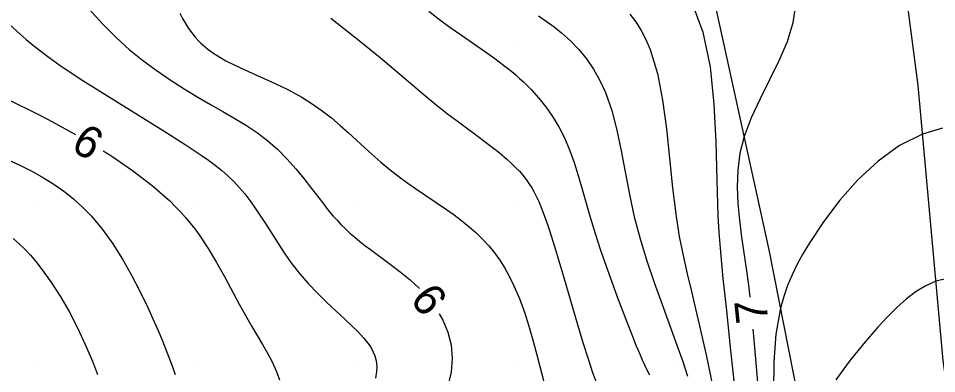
# Model space of a CAD drawing. Extents: x 2602990 to 2605851, y 618069 to 619180.
# Drawn here: x 2603528.9 to 2603586.2, y 618419.6 to 618441.7 of the extents above; entities that cross this region are included whole.
import ezdxf

# ---------------------------------------------------------------- set-up
doc = ezdxf.new("R2010")
doc.units = 0
for name, color, linetype in [('DTM Contours Major', 7, 'Continuous'), ('DTM Contours Minor', 7, 'Continuous'), ('DTM Contours Minor Text', 7, 'Continuous'), ('Exist DTM Crownline', 7, 'Continuous'), ('Exist DTM QL2 LIDAR Elevation Point', 7, 'Continuous'), ('Exist Roads EOP', 7, 'Continuous'), ('PH Exist DTM Breakline', 7, 'Continuous')]:
    doc.layers.add(name, color=color, linetype=linetype)

msp = doc.modelspace()

# ---------------------------------------------------------------- linework, layer by layer
at = {"layer": 'DTM Contours Major'}
msp.add_lwpolyline([(2603561.349, 618441.875), (2603561.846, 618441.538), (2603562.329, 618441.185), (2603562.796, 618440.813), (2603563.349, 618440.315), (2603563.87, 618439.774), (2603564.354, 618439.185), (2603564.796, 618438.544), (2603565.193, 618437.847), (2603565.54, 618437.089), (2603565.93, 618435.962), (2603566.247, 618434.739), (2603566.519, 618433.442), (2603567.04, 618430.72), (2603567.343, 618429.34), (2603567.709, 618427.956), (2603568.127, 618426.591), (2603568.58, 618425.246), (2603569.054, 618423.923), (2603570, 618421.342), (2603570.342, 618420.378), (2603570.674, 618419.411)], dxfattribs=at)
at = {"layer": 'DTM Contours Minor'}
for points in [[(2603570.917, 618442.762), (2603571.627, 618440.853), (2603572.071, 618438.691), (2603572.318, 618436.371), (2603572.437, 618433.987), (2603572.497, 618431.635), (2603572.568, 618429.408), (2603572.626, 618428.372), (2603572.701, 618427.381), (2603572.787, 618426.426), (2603572.881, 618425.498), (2603573.077, 618423.683), (2603573.355, 618421.005), (2603573.497, 618419.672), (2603573.65, 618418.349)], [(2603577.424, 618442.708), (2603577.245, 618441.422), (2603576.882, 618440.245), (2603576.378, 618439.061), (2603575.796, 618437.876), (2603575.198, 618436.693), (2603574.648, 618435.518), (2603574.208, 618434.355), (2603573.943, 618433.299), (2603573.801, 618432.253), (2603573.763, 618431.212), (2603573.804, 618430.172), (2603573.905, 618429.127), (2603574.043, 618428.073), (2603574.327, 618426.108), (2603574.466, 618425.067), (2603574.548, 618424.329)], [(2603533.288, 618442.277), (2603534.121, 618441.362), (2603534.998, 618440.49), (2603535.801, 618439.776), (2603536.632, 618439.105), (2603537.483, 618438.475), (2603538.349, 618437.882), (2603539.222, 618437.325), (2603540.094, 618436.8), (2603540.878, 618436.349), (2603541.648, 618435.912), (2603542.398, 618435.477), (2603543.12, 618435.035), (2603543.807, 618434.574), (2603544.451, 618434.085), (2603545.081, 618433.529), (2603545.661, 618432.94), (2603546.2, 618432.333), (2603546.703, 618431.719), (2603547.178, 618431.11), (2603547.86, 618430.224), (2603548.087, 618429.935), (2603548.315, 618429.655), (2603548.546, 618429.383), (2603548.782, 618429.118), (2603549.025, 618428.861), (2603549.3, 618428.589), (2603549.587, 618428.324), (2603549.886, 618428.064), (2603550.198, 618427.806), (2603550.522, 618427.55), (2603550.861, 618427.293), (2603552.095, 618426.39), (2603552.73, 618425.909), (2603553.352, 618425.399), (2603553.93, 618424.864)], [(2603538.963, 618442.031), (2603539.133, 618441.697), (2603539.312, 618441.382), (2603539.501, 618441.086), (2603539.701, 618440.808), (2603539.914, 618440.545), (2603540.142, 618440.298), (2603540.276, 618440.167), (2603540.415, 618440.04), (2603540.56, 618439.916), (2603540.709, 618439.797), (2603540.864, 618439.68), (2603541.025, 618439.567), (2603541.842, 618439.072), (2603542.747, 618438.617), (2603543.707, 618438.182), (2603544.688, 618437.748), (2603545.658, 618437.294), (2603546.582, 618436.8), (2603547.233, 618436.391), (2603547.846, 618435.955), (2603548.424, 618435.5), (2603548.974, 618435.034), (2603549.502, 618434.564), (2603550.769, 618433.405), (2603551.144, 618433.07), (2603551.519, 618432.744), (2603551.897, 618432.426), (2603552.281, 618432.117), (2603552.74, 618431.767), (2603553.207, 618431.427), (2603553.681, 618431.095), (2603555.606, 618429.791), (2603556.084, 618429.455), (2603556.553, 618429.106), (2603557.01, 618428.742), (2603557.451, 618428.357), (2603557.872, 618427.946), (2603558.248, 618427.534), (2603558.604, 618427.095), (2603558.939, 618426.627), (2603559.255, 618426.131), (2603559.55, 618425.603), (2603559.827, 618425.044), (2603560.167, 618424.246), (2603560.479, 618423.398), (2603560.765, 618422.509), (2603561.033, 618421.588), (2603561.286, 618420.643), (2603561.809, 618418.569)], [(2603554.515, 618442.153), (2603555.173, 618441.644), (2603555.832, 618441.163), (2603556.481, 618440.706), (2603558.045, 618439.624), (2603558.634, 618439.203), (2603559.178, 618438.796), (2603559.433, 618438.598), (2603559.685, 618438.396), (2603559.934, 618438.187), (2603560.18, 618437.971), (2603560.425, 618437.746), (2603560.903, 618437.273), (2603561.369, 618436.759), (2603561.816, 618436.202), (2603562.238, 618435.602), (2603562.629, 618434.958), (2603562.982, 618434.267), (2603563.297, 618433.521), (2603563.578, 618432.734), (2603563.836, 618431.912), (2603564.082, 618431.063), (2603564.326, 618430.193), (2603564.581, 618429.311), (2603564.896, 618428.287), (2603565.232, 618427.267), (2603565.579, 618426.261), (2603565.931, 618425.283), (2603566.279, 618424.342), (2603566.832, 618422.884), (2603567.245, 618421.828), (2603567.444, 618421.338), (2603567.639, 618420.872), (2603567.833, 618420.429), (2603567.981, 618420.104), (2603568.131, 618419.79), (2603568.284, 618419.483)], [(2603567.056, 618441.981), (2603567.429, 618441.488), (2603567.765, 618440.958), (2603568.066, 618440.386), (2603568.33, 618439.77), (2603568.786, 618438.275), (2603569.111, 618436.609), (2603569.348, 618434.827), (2603569.539, 618432.987), (2603569.725, 618431.143), (2603569.947, 618429.354), (2603570.151, 618428.116), (2603570.385, 618426.93), (2603570.64, 618425.787), (2603570.905, 618424.68), (2603571.17, 618423.603), (2603571.423, 618422.547), (2603571.63, 618421.635), (2603571.826, 618420.729), (2603572.398, 618418.001)], [(2603528.296, 618441.359), (2603528.981, 618440.724), (2603529.358, 618440.395), (2603529.839, 618439.996), (2603530.354, 618439.594), (2603530.794, 618439.269), (2603531.496, 618438.775), (2603531.744, 618438.606), (2603532.907, 618437.84), (2603534.17, 618437.039), (2603538.089, 618434.607), (2603539.285, 618433.85), (2603539.799, 618433.516), (2603540.285, 618433.19), (2603540.744, 618432.869), (2603541.175, 618432.548), (2603541.58, 618432.224), (2603541.959, 618431.892), (2603542.333, 618431.53), (2603542.682, 618431.154), (2603543.011, 618430.765), (2603543.325, 618430.362), (2603543.627, 618429.943), (2603543.922, 618429.51), (2603544.31, 618428.911), (2603545.098, 618427.666), (2603545.514, 618427.037), (2603545.953, 618426.415), (2603546.424, 618425.808), (2603546.974, 618425.175), (2603547.553, 618424.572), (2603548.141, 618423.997), (2603549.279, 618422.936), (2603549.794, 618422.451), (2603550.027, 618422.222), (2603550.243, 618422), (2603550.443, 618421.781), (2603550.623, 618421.564), (2603550.784, 618421.349), (2603550.922, 618421.132), (2603551.04, 618420.908), (2603551.133, 618420.679), (2603551.2, 618420.445), (2603551.242, 618420.204), (2603551.256, 618419.954), (2603551.243, 618419.694), (2603551.172, 618419.278)], [(2603548.398, 618441.732), (2603550.263, 618440.254), (2603551.058, 618439.607), (2603551.465, 618439.269), (2603553.501, 618437.541), (2603554.216, 618436.941), (2603554.943, 618436.346), (2603555.678, 618435.765), (2603556.353, 618435.253), (2603557.671, 618434.28), (2603558.292, 618433.814), (2603558.873, 618433.359), (2603559.405, 618432.913), (2603559.676, 618432.667), (2603559.928, 618432.422), (2603560.163, 618432.175), (2603560.381, 618431.927), (2603560.581, 618431.674), (2603560.766, 618431.415), (2603560.937, 618431.146), (2603561.095, 618430.869), (2603561.241, 618430.582), (2603561.378, 618430.284), (2603561.51, 618429.974), (2603561.636, 618429.651), (2603561.78, 618429.261), (2603561.923, 618428.851), (2603562.066, 618428.419), (2603562.358, 618427.488), (2603562.809, 618425.967), (2603563.452, 618423.758), (2603563.788, 618422.621), (2603564.13, 618421.499), (2603564.475, 618420.417), (2603564.742, 618419.629), (2603565.017, 618418.883)], [(2603528.248, 618436.649), (2603530.086, 618435.732), (2603530.742, 618435.397), (2603532.035, 618434.705), (2603532.447, 618434.469)], [(2603586.588, 618434.868), (2603585.337, 618434.491), (2603583.913, 618433.779), (2603582.572, 618432.816), (2603581.324, 618431.662), (2603580.182, 618430.38), (2603579.157, 618429.03), (2603578.261, 618427.674), (2603577.872, 618427.022), (2603577.518, 618426.375), (2603577.2, 618425.722), (2603576.92, 618425.056), (2603576.679, 618424.366), (2603576.478, 618423.644), (2603576.189, 618422.028), (2603576.052, 618420.29), (2603576.04, 618418.489)], [(2603534.166, 618433.447), (2603534.71, 618433.11), (2603536.01, 618432.225), (2603537.231, 618431.296), (2603538.33, 618430.331), (2603538.676, 618429.989), (2603539.004, 618429.644), (2603539.316, 618429.294), (2603539.612, 618428.94), (2603539.894, 618428.58), (2603540.163, 618428.215), (2603540.734, 618427.367), (2603541.259, 618426.499), (2603541.75, 618425.623), (2603542.671, 618423.9), (2603543.124, 618423.079), (2603543.462, 618422.497), (2603544.123, 618421.382), (2603544.432, 618420.835), (2603544.717, 618420.289), (2603544.971, 618419.735), (2603545.188, 618419.167)], [(2603528.053, 618432.967), (2603528.92, 618432.574), (2603529.762, 618432.153), (2603530.436, 618431.775), (2603531.086, 618431.368), (2603531.712, 618430.927), (2603532.313, 618430.449), (2603532.888, 618429.931), (2603533.436, 618429.368), (2603534.127, 618428.541), (2603534.773, 618427.645), (2603535.375, 618426.694), (2603535.938, 618425.705), (2603536.464, 618424.694), (2603536.957, 618423.676), (2603537.278, 618422.981), (2603537.585, 618422.289), (2603537.878, 618421.597), (2603538.158, 618420.905), (2603538.423, 618420.21), (2603538.674, 618419.511)], [(2603528.553, 618427.986), (2603528.918, 618427.661), (2603529.274, 618427.313), (2603529.624, 618426.94), (2603529.969, 618426.542), (2603530.308, 618426.117), (2603530.906, 618425.289), (2603531.486, 618424.387), (2603532.041, 618423.426), (2603532.566, 618422.42), (2603533.053, 618421.384), (2603533.498, 618420.333), (2603533.816, 618419.496)], [(2603586.978, 618425.516), (2603586.173, 618425.317), (2603585.548, 618425.042), (2603584.94, 618424.673), (2603584.341, 618424.219), (2603583.748, 618423.691), (2603583.155, 618423.1), (2603582.556, 618422.455), (2603581.656, 618421.424), (2603580.768, 618420.323), (2603579.927, 618419.175)], [(2603555.158, 618423.294), (2603555.385, 618422.901), (2603555.696, 618422.149), (2603555.896, 618421.353), (2603555.973, 618420.518), (2603555.911, 618419.644), (2603555.595, 618418.386)], [(2603574.75, 618422.339), (2603574.813, 618421.664), (2603575.117, 618418.063)]]:
    msp.add_lwpolyline(points, dxfattribs=at)
at = {"layer": 'Exist DTM Crownline'}
msp.add_spline([(2603233.488, 618380.754), (2603285.185, 618400.095), (2603335.457, 618418.629), (2603390.812, 618439.069), (2603440.087, 618457.325), (2603493.996, 618477.231), (2603542.655, 618495.301), (2603600.808, 618516.867), (2603653.659, 618536.362), (2603706.222, 618555.742), (2603764.811, 618577.593), (2603823.52, 618599.847), (2603878.564, 618620.56), (2603937.951, 618643.078), (2603997.369, 618665.789), (2604036.209, 618680.665), (2604055.311, 618688.017)], degree=3, dxfattribs=at)
at = {"layer": 'Exist DTM QL2 LIDAR Elevation Point'}
for p, q in [((2603530, 618440), (2603530, 618440)), ((2603540, 618440), (2603540, 618440)), ((2603550, 618440), (2603550, 618440)), ((2603560, 618440), (2603560, 618440)), ((2603530, 618430), (2603530, 618430)), ((2603540, 618430), (2603540, 618430)), ((2603550, 618430), (2603550, 618430)), ((2603560, 618430), (2603560, 618430)), ((2603530, 618420), (2603530, 618420)), ((2603540, 618420), (2603540, 618420)), ((2603550, 618420), (2603550, 618420)), ((2603560, 618420), (2603560, 618420)), ((2603570, 618420), (2603570, 618420))]:
    msp.add_line(p, q, dxfattribs=at)
at = {"layer": 'Exist Roads EOP'}
for points in [[(2603230.17, 618389.98), (2603282.929, 618409.597), (2603332.773, 618427.868), (2603388.167, 618448.413), (2603437.203, 618466.721), (2603490.778, 618486.527), (2603539.039, 618504.558), (2603597.451, 618526.156), (2603651.053, 618545.972), (2603705.208, 618566.084), (2603762.02, 618587.183), (2603820.334, 618609.162), (2603876.341, 618629.99), (2603934.909, 618652.28), (2603996.409, 618675.568), (2604033.216, 618689.957), (2604052.01, 618697.199)], [(2604034.633, 618668.486), (2603984.89, 618650.123), (2603936.767, 618631.654), (2603888.195, 618613.335), (2603837.766, 618594.258), (2603782.918, 618573.705), (2603731.939, 618554.39), (2603671.126, 618532.171), (2603621.822, 618514.106), (2603561.545, 618491.877), (2603506.421, 618471.293), (2603452.163, 618451.33), (2603398.364, 618431.316), (2603341.431, 618410.355), (2603281.65, 618388.199), (2603223.033, 618366.475), (2603185.717, 618352.612)]]:
    msp.add_spline(points, degree=3, dxfattribs=at)
at = {"layer": 'PH Exist DTM Breakline'}
for points in [[(2603647.558, 618277.902), (2603645.633, 618288.54), (2603638.855, 618288.463), (2603629.219, 618289.775), (2603621.202, 618292.909), (2603616.633, 618295.645), (2603613.321, 618298.45), (2603608.43, 618305.501), (2603600.992, 618339.419), (2603588.463, 618407.61), (2603586.623, 618420.381), (2603585.061, 618437.528), (2603582.124, 618460.182), (2603580.215, 618474.314), (2603580.013, 618482.559), (2603580.244, 618487.474), (2603581.025, 618491.32), (2603582.629, 618495.318), (2603584.709, 618498.425), (2603586.093, 618500.264)], [(2603591.918, 618336.898), (2603579.486, 618408.434), (2603575.758, 618427.288), (2603571.938, 618444.707), (2603569.617, 618453.322), (2603567.091, 618461.039), (2603564.775, 618465.996), (2603561.419, 618471.05), (2603559.484, 618474.04), (2603557.334, 618477.063), (2603555.049, 618479.404), (2603552.627, 618481.097), (2603550.282, 618482.361), (2603547.577, 618483.765), (2603544.124, 618484.658), (2603543.736, 618484.749)]]:
    msp.add_lwpolyline(points, dxfattribs=at)

# ---------------------------------------------------------------- texts
at = {"layer": 'DTM Contours Minor Text'}
for s, rotation, p in [('9', 149.26566, (2603534.388, 618434.497)), ('9', 128.02124, (2603555.785, 618424.219)), ('7', 95.79813, (2603575.718, 618422.785))]:
    msp.add_text(s, height=2, rotation=rotation, dxfattribs=at).set_placement(p)

doc.saveas('drawing.dxf')
